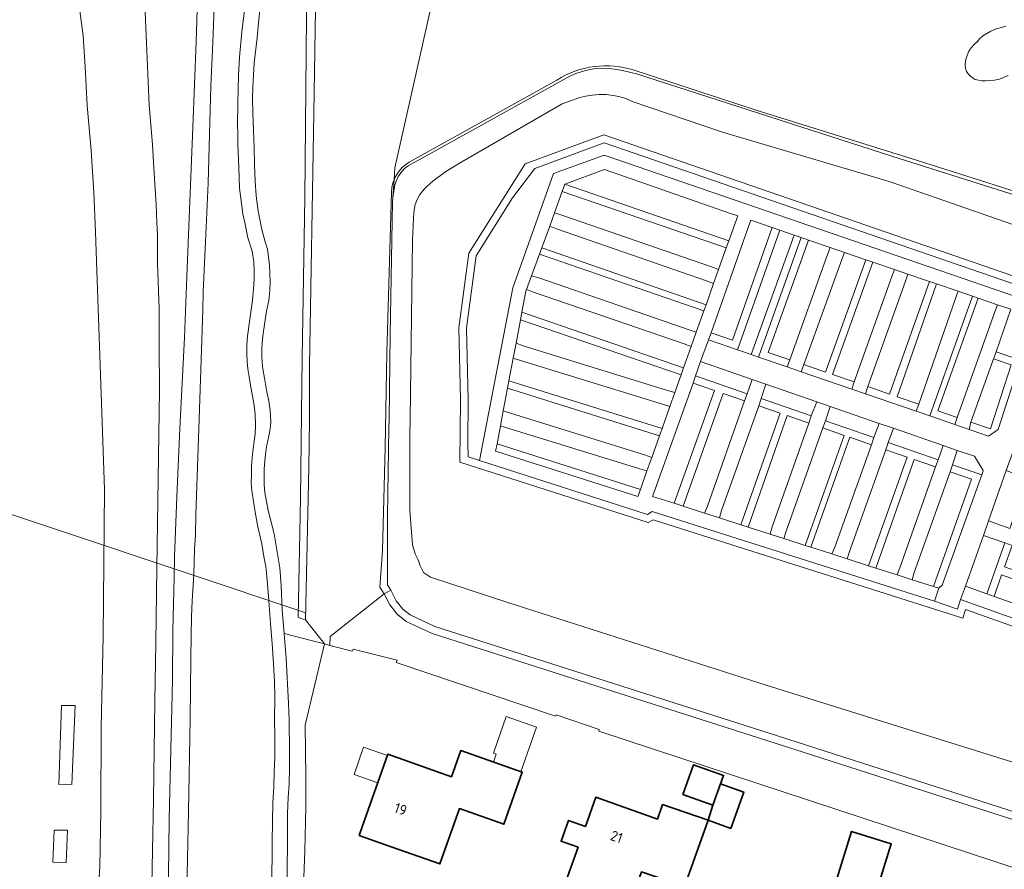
# Model space of a CAD drawing. Header units: metres. Extents: x 149984 to 156489, y 469398 to 478068.
# Tile 286 of 656: x 153649 to 153779, y 472663 to 472775. Entities that reach past the tile are written whole.
import ezdxf
from ezdxf.enums import TextEntityAlignment as Align

# ---------------------------------------------------------------- set-up
doc = ezdxf.new("R2010")
doc.units = ezdxf.units.M
doc.header["$LTSCALE"] = 0.75
for name, color, linetype, lineweight in [('B-WE-GK-BESCHOEIING-G', 252, 'GK-BESCHOEIING-SO', 18), ('B-WE-GR-BEPLANTING_CULTUUR_BOSPLANTSOEN-GV', 252, 'Continuous', 18), ('B-WE-GR-BEPLANTING_CULTUUR_HEESTERS-GV', 252, 'Continuous', 18), ('B-WE-GR-BEPLANTING_CULTUUR_VASTE PLANTENVAK-GV', 252, 'Continuous', 18), ('B-WE-GR-STRUIK-GV', 252, 'Continuous', 13), ('B-WE-KW-KUNSTWERK_DUIKER-G', 6, 'Continuous', 18), ('B-WE-OG-BEBOUWING-GV', 6, 'Continuous', 35), ('B-WE-OG-BEBOUWING-T18', 1, 'Continuous', 18), ('B-WE-OG-BEBOUWING_LUIFEL-GV', 6, 'Continuous', 18), ('B-WE-OG-TERREIN_BEGROEID-GV', 252, 'Continuous', 18), ('B-WE-OG-TERREIN_ERF-GV', 252, 'Continuous', 18), ('B-WE-OG-TERREIN_OEVER-GV', 252, 'Continuous', 18), ('B-WE-OG-WATER_MEER-GV', 252, 'Continuous', 18), ('B-WE-VH-GESLOTENVERHARDING_ASFALT-GV', 252, 'Continuous', 18), ('B-WE-VH-GESLOTENVERHARDING_BETON-GV', 252, 'Continuous', 18), ('B-WE-VH-OPENVERHARDING_STRAATBAKSTEEN-GV', 252, 'Continuous', 18)]:
    doc.layers.add(name, color=color, linetype=linetype, lineweight=lineweight)
doc.styles.add('NLCS-ISO-M750-T18', font='NLCS-ISO.ttf', dxfattribs={"height": 1.35})
doc.linetypes.add('GK-BESCHOEIING-SO', pattern='A,18,-3,[1,NLCS.SHX,S=0.6,R=0,X=0,Y=0],-3', length=24)

msp = doc.modelspace()

# ---------------------------------------------------------------- linework, layer by layer
at = {"layer": 'B-WE-GK-BESCHOEIING-G', "flags": 128}
msp.add_lwpolyline([(153725.662, 472681.03), (153719.945, 472682.961)], dxfattribs=at)
at = {"layer": 'B-WE-GR-BEPLANTING_CULTUUR_BOSPLANTSOEN-GV', "flags": 128}
for points in [[(153779.31, 472773.88), (153777.98, 472773.48), (153777.36, 472773.21), (153776.81, 472772.91), (153776.28, 472772.59), (153775.91, 472772.24), (153775.57, 472771.85), (153775.139, 472771.469), (153774.73, 472771.04), (153774.45, 472770.6), (153774.1, 472769.68), (153774.01, 472769.2), (153773.97, 472768.74), (153774.01, 472768.35), (153774.14, 472767.92), (153774.37, 472767.6), (153774.71, 472767.26), (153775, 472767), (153775.3, 472766.86), (153775.73, 472766.74), (153776.12, 472766.68), (153776.64, 472766.67), (153777.23, 472766.7), (153777.82, 472766.76), (153778.48, 472766.9), (153779.04, 472767.1), (153779.62, 472767.37)], [(153780.27, 472747.69), (153763.93, 472753.36), (153741.94, 472759.9), (153729.99, 472763.94), (153729.15, 472764.34), (153728.4, 472764.56), (153727.52, 472764.75), (153726.53, 472764.85), (153725.58, 472764.87), (153724.74, 472764.79), (153723.88, 472764.64), (153723.11, 472764.45), (153722.11, 472764.13), (153720.75, 472763.62), (153707.51, 472755.99), (153705.41, 472754.68), (153703.69, 472753.4), (153702.89, 472752.73), (153702.54, 472752.37), (153701.98, 472751.64), (153701.73, 472751.26), (153701.51, 472750.76), (153701.36, 472750.36), (153701.26, 472749.84), (153701.18, 472749.26), (153701.12, 472748.52), (153700.99, 472745.61), (153700.69, 472722), (153700.64, 472719.85), (153700.65, 472709.94), (153700.99, 472705.39), (153701.37, 472704.23), (153701.76, 472703.43), (153702, 472702.63), (153702.45, 472701.77), (153703.37, 472701.14), (153713.6, 472697.78), (153747.71, 472686.86), (153822.092, 472663.635)], [(153797.56, 472688.494), (153773.992, 472696.874), (153773.65, 472695.729), (153732.758, 472708.701), (153732.114, 472708.34), (153707.265, 472716.303), (153707.356, 472724.538), (153707.138, 472734.051), (153708.432, 472743.929), (153715.893, 472755.718), (153726.281, 472759.521), (153781.54, 472740.493)]]:
    msp.add_lwpolyline(points, dxfattribs=at)
at = {"layer": 'B-WE-GR-BEPLANTING_CULTUUR_HEESTERS-GV', "flags": 128}
for points in [[(153674.9, 472778.71), (153674.66, 472771.75), (153674.4, 472765.99), (153674.03, 472753.16), (153673.69, 472745.42), (153673.37, 472738.83), (153673.32, 472736.37), (153672.85, 472722), (153672.4, 472709.4), (153672.34, 472706.73), (153672.22, 472704.81), (153672.2, 472703.19), (153672.12, 472701.48), (153671.92, 472697.99), (153671.83, 472695.95), (153671.77, 472693.44), (153671.72, 472690.41), (153671.64, 472682.42), (153671.44, 472670.21), (153671.17, 472657.71)], [(153679.82, 472716.87), (153679.92, 472717.77), (153680.23, 472720.07), (153680.26, 472721.16), (153680.22, 472722.69), (153680.05, 472724.05), (153679.6, 472726.49), (153679.42, 472727.59), (153679.28, 472728.63), (153679.17, 472729.61), (153679.12, 472730.62), (153679.15, 472731.83), (153679.22, 472732.95), (153679.7, 472736.45), (153679.9, 472737.71), (153680.03, 472739.21), (153680.1, 472740.4), (153680.11, 472741.5), (153680.04, 472742.78), (153679.83, 472744.16), (153679.28, 472745.93), (153678.9, 472747.76), (153678.59, 472749.09), (153678.17, 472752.48), (153678.1, 472753.89), (153678.08, 472755.16), (153677.94, 472758.38), (153677.93, 472759.67), (153677.9, 472760.92), (153677.94, 472763.68), (153678.05, 472767.37), (153678.18, 472769.79), (153678.49, 472773.15), (153678.64, 472774.57), (153679.01, 472777.41)], [(153682.43, 472660.06), (153682.48, 472666.28), (153682.55, 472671.32), (153682.7, 472673.44), (153682.73, 472675.43), (153682.82, 472677.31), (153682.85, 472680.29), (153682.8, 472682.15), (153682.84, 472685.39), (153682.79, 472687.34), (153682.67, 472689.67), (153682.48, 472692.36), (153682.25, 472694.97), (153682.05, 472698.03), (153681.88, 472700.21), (153681.71, 472701.65), (153681.64, 472702.55), (153681.36, 472703.88), (153681.13, 472705.53), (153680.57, 472707.8), (153680.21, 472709.71), (153679.8, 472712.51), (153679.72, 472713.57), (153679.75, 472714.62), (153679.76, 472715.8), (153679.82, 472716.87)], [(153686.589, 472659.179), (153686.79, 472665.01), (153686.91, 472670.8), (153686.94, 472674.76), (153686.835, 472681.599), (153689.37, 472692.309), (153687.64, 472692.76), (153684.06, 472693.692), (153684.32, 472690.41), (153684.64, 472684.5), (153684.72, 472682.2), (153684.78, 472678.14), (153684.77, 472675.85), (153684.71, 472673.82), (153684.6, 472672.05), (153684.51, 472669.92), (153684.52, 472667.14), (153684.44, 472661.4)]]:
    msp.add_lwpolyline(points, dxfattribs=at)
at = {"layer": 'B-WE-GR-BEPLANTING_CULTUUR_VASTE PLANTENVAK-GV', "flags": 128}
msp.add_lwpolyline([(153779.968, 472736.503), (153778.056, 472730.885), (153781.265, 472729.781), (153781.573, 472730.733)], dxfattribs=at)
for points in [[(153745.166, 472725.354), (153745.834, 472727.239), (153739.042, 472729.588), (153738.368, 472727.705)], [(153747.64, 472726.615), (153747.039, 472724.707), (153753.651, 472722.42), (153754.387, 472724.281)], [(153756.144, 472723.674), (153755.506, 472721.778), (153761.922, 472719.56), (153762.594, 472721.443)], [(153764.494, 472720.786), (153763.811, 472718.907), (153770.381, 472716.635), (153771.038, 472718.523)], [(153772.915, 472717.874), (153772.294, 472715.973), (153776.14, 472714.643), (153776.346, 472715.217), (153775.176, 472717.092)], [(153782.204, 472714.182), (153779.383, 472715.205), (153777.04, 472708.552), (153779.877, 472707.574)], [(153774.006, 472699.935), (153776.835, 472698.933), (153779.206, 472705.665), (153776.368, 472706.644)]]:
    msp.add_lwpolyline(points, close=True, dxfattribs=at)
at = {"layer": 'B-WE-GR-STRUIK-GV', "flags": 128}
for points in [[(153781.54, 472740.493), (153726.281, 472759.521), (153715.893, 472755.718), (153708.432, 472743.929), (153707.138, 472734.051), (153707.356, 472724.538), (153707.265, 472716.303), (153732.114, 472708.34), (153732.758, 472708.701), (153773.65, 472695.729), (153773.992, 472696.874), (153797.56, 472688.494)], [(153796.95, 472689.772), (153773.335, 472698.169), (153772.964, 472696.927), (153769.894, 472697.97), (153732.646, 472709.786), (153732.004, 472709.425), (153709.866, 472716.52), (153708.349, 472717.019), (153708.294, 472718.934), (153708.356, 472724.544), (153708.139, 472733.997), (153709.395, 472743.58), (153714.223, 472751.209), (153717.144, 472755.111), (153726.292, 472758.46), (153781.214, 472739.547)]]:
    msp.add_lwpolyline(points, dxfattribs=at)
for points in [[(153742.756, 472745.548), (153721.127, 472753.027), (153720.777, 472752.068), (153742.422, 472744.607)], [(153740.419, 472733.412), (153740.087, 472732.469), (153743.884, 472731.162), (153749.474, 472746.945), (153748.485, 472747.284), (153743.256, 472732.436)], [(153752.331, 472745.967), (153746.687, 472730.198), (153750.455, 472728.901), (153750.811, 472729.837), (153747.969, 472730.814), (153753.277, 472745.643)], [(153718.059, 472744.616), (153717.76, 472743.797), (153739.465, 472736.293), (153739.751, 472737.095)], [(153758.987, 472725.965), (153759.285, 472726.92), (153756.448, 472727.896), (153761.784, 472742.729), (153760.844, 472743.051), (153755.5, 472728.222), (153752.663, 472729.199), (153752.321, 472728.259)], [(153761.127, 472726.287), (153760.794, 472725.344), (153767.484, 472723.042), (153767.839, 472723.977), (153765.002, 472724.953), (153770.193, 472739.85), (153769.26, 472740.17), (153763.964, 472725.311)], [(153772.595, 472721.283), (153772.899, 472722.236), (153770.336, 472723.117), (153775.654, 472737.98), (153774.923, 472738.231), (153769.309, 472722.413)], [(153736.793, 472728.78), (153715.444, 472736.107), (153715.256, 472735.114), (153736.458, 472727.838)], [(153777.718, 472729.944), (153780.012, 472729.155), (153777.287, 472720.726), (153774.724, 472721.607), (153774.483, 472720.633), (153777.052, 472719.749), (153778.302, 472720.614), (153781.265, 472729.781), (153778.056, 472730.885)], [(153745.166, 472725.354), (153738.368, 472727.705), (153738.031, 472726.763), (153740.867, 472725.783), (153735.537, 472710.883), (153736.735, 472710.499), (153741.997, 472725.392), (153744.833, 472724.411)], [(153733.605, 472719.812), (153733.94, 472720.755), (153713.732, 472727.058), (153713.545, 472726.068)], [(153753.319, 472721.477), (153753.651, 472722.42), (153747.039, 472724.707), (153746.705, 472723.764), (153749.54, 472722.783), (153744.328, 472708.061), (153745.303, 472707.748), (153750.483, 472722.457)], [(153761.586, 472718.618), (153761.922, 472719.56), (153755.506, 472721.778), (153755.171, 472720.836), (153758.007, 472719.856), (153752.843, 472705.328), (153753.581, 472705.091), (153758.751, 472719.598)], [(153712.16, 472718.753), (153711.977, 472717.783), (153730.75, 472711.784), (153731.085, 472712.727)], [(153770.381, 472716.635), (153763.811, 472718.907), (153763.474, 472717.965), (153766.31, 472716.984), (153761.19, 472702.648), (153762.148, 472702.34), (153767.212, 472716.672), (153770.048, 472715.692)], [(153772.294, 472715.973), (153771.959, 472715.031), (153774.794, 472714.051), (153769.765, 472699.895), (153770.479, 472699.666), (153770.928, 472700.096), (153776.14, 472714.643)], [(153780.149, 472705.333), (153779.206, 472705.665), (153776.835, 472698.933), (153777.778, 472698.599), (153778.774, 472701.428), (153796.805, 472695.039), (153797.197, 472696.144), (153779.152, 472702.503)]]:
    msp.add_lwpolyline(points, close=True, dxfattribs=at)
at = {"layer": 'B-WE-KW-KUNSTWERK_DUIKER-G', "flags": 128}
msp.add_lwpolyline([(153638.705, 472712.517), (153686.798, 472696.453)], dxfattribs=at)
at = {"layer": 'B-WE-OG-BEBOUWING-GV', "flags": 128}
for points in [[(153697.748, 472677.746), (153694.371, 472668.175), (153693.967, 472667.03), (153697.322, 472665.846), (153704.621, 472663.271), (153707.202, 472670.578), (153713.071, 472668.505), (153715.496, 472675.369), (153707.361, 472678.243), (153706.138, 472674.782)], [(153736.71, 472672.44), (153740.656, 472671.029), (153741.661, 472673.839), (153742.06, 472674.956), (153738.114, 472676.367)], [(153740.656, 472671.029), (153740.033, 472669.026), (153743.009, 472667.962), (153744.719, 472672.745), (153741.661, 472673.839)], [(153736.902, 472660.269), (153740.033, 472669.026), (153734.009, 472671.096), (153733.331, 472669.185), (153725.199, 472672.071), (153723.831, 472668.218), (153721.582, 472669.016), (153720.606, 472666.269), (153722.856, 472665.47), (153721.085, 472660.481), (153725.326, 472658.98), (153725.463, 472659.366), (153729.709, 472657.873), (153731.246, 472662.211)], [(153756.821, 472660.727), (153762.067, 472659.086), (153764.204, 472665.919), (153758.958, 472667.56)]]:
    msp.add_lwpolyline(points, close=True, dxfattribs=at)
at = {"layer": 'B-WE-OG-BEBOUWING_LUIFEL-GV', "flags": 128}
for points in [[(153711.686, 472676.715), (153715.284, 472675.444), (153717.358, 472681.314), (153713.378, 472682.72), (153711.679, 472677.911), (153712.061, 472677.776)], [(153697.684, 472677.566), (153694.555, 472678.67), (153693.293, 472675.093), (153696.422, 472673.989)]]:
    msp.add_lwpolyline(points, close=True, dxfattribs=at)
at = {"layer": 'B-WE-OG-TERREIN_BEGROEID-GV', "flags": 128}
for points in [[(153660.163, 472693.289), (153660.325, 472712.723), (153660, 472722.869), (153659.295, 472742.837), (153659.133, 472746.723), (153658.916, 472751.906), (153658.591, 472757.469), (153658.049, 472763.414), (153657.777, 472768.52), (153657.506, 472772.598), (153656.994, 472776.567), (153653.165, 472811.867)], [(153668.65, 472650.55), (153668.89, 472669.17), (153669.3, 472687.55), (153669.37, 472694.1), (153669.56, 472701.08), (153669.58, 472703.84), (153669.9, 472711.75), (153670.29, 472720.78), (153670.91, 472732.8), (153671.19, 472740.81), (153671.57, 472749.65), (153672.01, 472760.54), (153672.44, 472771.81), (153672.74, 472781.81)], [(153680.85, 472775.99), (153680.67, 472774.32), (153680.49, 472772.33), (153680.12, 472769.05), (153680.03, 472767.4), (153679.91, 472765.83), (153679.9, 472764.3), (153679.93, 472762.5), (153680, 472760.17), (153680.09, 472757.87), (153680.15, 472755.56), (153680.25, 472753.44), (153680.38, 472751.48), (153680.64, 472749.48), (153681.1, 472747.05), (153681.57, 472745.42), (153681.84, 472744.42), (153682.13, 472742.37), (153682.2, 472740.09), (153682.16, 472739), (153682.02, 472737.68), (153681.72, 472736.26), (153681.3, 472733.29), (153681.16, 472732.12), (153681.12, 472731.25), (153681.11, 472730.32), (153681.14, 472729.54), (153681.23, 472728.64), (153681.47, 472727.39), (153681.74, 472725.83), (153682.05, 472724.37), (153682.21, 472723.16), (153682.28, 472721.64), (153682.26, 472721.06), (153682.13, 472720.2), (153681.74, 472718.36), (153681.6, 472717.39), (153681.49, 472716.45), (153681.44, 472715.44), (153681.41, 472714.38), (153681.44, 472713.34), (153681.52, 472712.31), (153681.93, 472709.92), (153682.32, 472708.55), (153682.76, 472706.84), (153683.47, 472702.35), (153683.65, 472700.05), (153683.8, 472696.78), (153684.06, 472693.692), (153687.64, 472692.76), (153689.37, 472692.309), (153689.375, 472692.308), (153686.87, 472695.48), (153686.269, 472695.659), (153685.892, 472695.857), (153686.229, 472711.54), (153686.438, 472730.143), (153686.781, 472751.227), (153687.074, 472780.045)], [(153665.597, 472778.909), (153666.26, 472763.454), (153666.67, 472758.25), (153666.83, 472755.95), (153666.99, 472753.09), (153667.16, 472750.4), (153667.22, 472749.14), (153667.24, 472747.9), (153667.32, 472746.36), (153667.32, 472744.67), (153667.35, 472742.55), (153667.57, 472736.56), (153667.58, 472734.32), (153667.55, 472731.64), (153667.6, 472725.83), (153667.23, 472702.37), (153667.14, 472692.47), (153666.98, 472684.74), (153666.81, 472671.83), (153666.54, 472658.26)], [(153783.45, 472750.629), (153764.285, 472756.728), (153730.587, 472767.597), (153728.742, 472768.049), (153727.921, 472768.18), (153726.99, 472768.292), (153726.038, 472768.329), (153725.213, 472768.284), (153724.464, 472768.184), (153723.842, 472768.046), (153722.585, 472767.615), (153721.757, 472767.269), (153700.442, 472755.437), (153699.957, 472755.079), (153699.445, 472754.534), (153699.096, 472754.045), (153698.868, 472753.521), (153698.685, 472752.936), (153698.402, 472751.251), (153698.349, 472750.676), (153698.07, 472733.196), (153697.94, 472721.972), (153697.89, 472720.859), (153697.7, 472709.232), (153697.7, 472700.103), (153698.131, 472699.403), (153698.842, 472698.029), (153699.741, 472696.912), (153700.684, 472696.154), (153703.957, 472694.613), (153748.095, 472680.532), (153823.537, 472656.272)], [(153822.092, 472663.635), (153747.71, 472686.86), (153713.6, 472697.78), (153703.37, 472701.14), (153702.45, 472701.77), (153702, 472702.63), (153701.76, 472703.43), (153701.37, 472704.23), (153700.99, 472705.39), (153700.65, 472709.94), (153700.64, 472719.85), (153700.69, 472722), (153700.99, 472745.61), (153701.12, 472748.52), (153701.18, 472749.26), (153701.26, 472749.84), (153701.36, 472750.36), (153701.51, 472750.76), (153701.73, 472751.26), (153701.98, 472751.64), (153702.54, 472752.37), (153702.89, 472752.73), (153703.69, 472753.4), (153705.41, 472754.68), (153707.51, 472755.99), (153720.75, 472763.62), (153722.11, 472764.13), (153723.11, 472764.45), (153723.88, 472764.64), (153724.74, 472764.79), (153725.58, 472764.87), (153726.53, 472764.85), (153727.52, 472764.75), (153728.4, 472764.56), (153729.15, 472764.34), (153729.99, 472763.94), (153741.94, 472759.9), (153763.93, 472753.36), (153780.27, 472747.69)], [(153624.243, 472541.415), (153632.863, 472557.287), (153634.745, 472561.348), (153635.149, 472562.266), (153641.137, 472577.813), (153647.492, 472594.313), (153649.252, 472598.929), (153649.788, 472600.467), (153650.877, 472603.595), (153652.627, 472609.278), (153654.633, 472616.413), (153655.826, 472621.71), (153656.91, 472627.54), (153657.723, 472632.303), (153658.157, 472635.847), (153658.753, 472641.296), (153658.916, 472645.564), (153659.35, 472656.768), (153659.729, 472662.918), (153659.837, 472670.234), (153659.892, 472681.362), (153660.163, 472693.289)]]:
    msp.add_lwpolyline(points, dxfattribs=at)
for points in [[(153780.726, 472738.129), (153781.214, 472739.547), (153726.292, 472758.46), (153717.144, 472755.111), (153714.223, 472751.209), (153709.395, 472743.58), (153708.139, 472733.997), (153708.356, 472724.544), (153708.294, 472718.934), (153708.349, 472717.019), (153709.866, 472716.52), (153714.263, 472739.355), (153719.604, 472754.414), (153726.307, 472756.868)], [(153742.983, 472749.171), (153726.365, 472754.982), (153721.127, 472753.027), (153742.756, 472745.548), (153743.927, 472748.841)], [(153719.738, 472749.22), (153720.695, 472748.923), (153740.471, 472742.106), (153741.416, 472741.778), (153742.422, 472744.607), (153720.777, 472752.068)], [(153745.315, 472747.313), (153740.419, 472733.412), (153743.256, 472732.436), (153748.485, 472747.284), (153745.647, 472748.256)], [(153720.032, 472747.106), (153719.11, 472747.497), (153718.059, 472744.616), (153739.751, 472737.095), (153740.746, 472739.894), (153739.81, 472740.25)], [(153746.687, 472730.198), (153752.331, 472745.967), (153751.4, 472746.286), (153745.725, 472730.529)], [(153755.776, 472743.73), (153756.134, 472744.665), (153753.277, 472745.643), (153747.969, 472730.814), (153750.811, 472729.837)], [(153717.677, 472740.651), (153737.515, 472733.793), (153738.459, 472733.464), (153739.465, 472736.293), (153717.76, 472743.797), (153716.719, 472740.942)], [(153757.667, 472743.083), (153752.663, 472729.199), (153755.5, 472728.222), (153760.844, 472743.051), (153758.036, 472744.013)], [(153764.284, 472740.817), (153764.633, 472741.754), (153761.784, 472742.729), (153756.448, 472727.896), (153759.285, 472726.92)], [(153766.085, 472740.2), (153761.127, 472726.287), (153763.964, 472725.311), (153769.26, 472740.17), (153766.393, 472741.152)], [(153737.798, 472731.606), (153736.853, 472731.931), (153716.964, 472738.757), (153716.051, 472739.109), (153715.971, 472738.89), (153715.444, 472736.107), (153736.793, 472728.78)], [(153772.702, 472737.935), (153773.029, 472738.879), (153770.193, 472739.85), (153765.002, 472724.953), (153767.839, 472723.977)], [(153777.881, 472736.16), (153778.218, 472737.102), (153775.654, 472737.98), (153770.336, 472723.117), (153772.899, 472722.236)], [(153734.673, 472725.799), (153735.636, 472725.524), (153736.458, 472727.838), (153715.256, 472735.114), (153714.669, 472732.01), (153715.626, 472731.684)], [(153734.019, 472723.962), (153715.255, 472729.729), (153714.298, 472730.048), (153713.732, 472727.058), (153733.94, 472720.755), (153734.973, 472723.66)], [(153777.718, 472729.944), (153774.724, 472721.607), (153777.287, 472720.726), (153780.012, 472729.155)], [(153731.644, 472717.281), (153732.586, 472716.948), (153733.605, 472719.812), (153713.545, 472726.068), (153712.979, 472723.079), (153713.944, 472722.801)], [(153738.031, 472726.763), (153733.016, 472712.743), (153732.679, 472711.801), (153735.537, 472710.883), (153740.867, 472725.783)], [(153739.552, 472709.594), (153739.926, 472710.525), (153744.833, 472724.411), (153741.997, 472725.392), (153736.735, 472710.499)], [(153749.54, 472722.783), (153746.705, 472723.764), (153741.805, 472709.922), (153741.517, 472708.964), (153744.328, 472708.061)], [(153748.492, 472707.774), (153753.319, 472721.477), (153750.483, 472722.457), (153745.303, 472707.748), (153748.206, 472706.816)], [(153713.566, 472720.801), (153712.607, 472721.115), (153712.16, 472718.753), (153731.085, 472712.727), (153731.949, 472715.157), (153730.993, 472715.452)], [(153755.171, 472720.836), (153750.32, 472707.188), (153750.002, 472706.24), (153752.843, 472705.328), (153758.007, 472719.856)], [(153756.775, 472705.115), (153761.586, 472718.618), (153758.751, 472719.598), (153753.581, 472705.091), (153756.378, 472704.193)], [(153763.474, 472717.965), (153758.669, 472704.507), (153758.376, 472703.551), (153761.19, 472702.648), (153766.31, 472716.984)], [(153764.981, 472701.431), (153765.338, 472702.366), (153770.048, 472715.692), (153767.212, 472716.672), (153762.148, 472702.34)], [(153771.959, 472715.031), (153767.242, 472701.755), (153766.969, 472700.793), (153769.765, 472699.895), (153774.794, 472714.051)], [(153794.861, 472692.545), (153795.802, 472692.212), (153796.473, 472694.101), (153796.805, 472695.039), (153778.774, 472701.428), (153777.778, 472698.599)], [(153654.662, 472684.202), (153656.485, 472684.202), (153656.051, 472673.745), (153655.153, 472673.782), (153654.315, 472673.775)], [(153656.051, 472673.745), (153656.485, 472684.202), (153654.662, 472684.202), (153654.315, 472673.775), (153655.153, 472673.782)], [(153655.299, 472663.409), (153653.507, 472663.48), (153653.707, 472667.748), (153655.472, 472667.748)], [(153653.707, 472667.748), (153653.507, 472663.48), (153655.299, 472663.409), (153655.472, 472667.748)]]:
    msp.add_lwpolyline(points, close=True, dxfattribs=at)
at = {"layer": 'B-WE-OG-TERREIN_ERF-GV', "flags": 128}
msp.add_lwpolyline([(153792.04, 472658.94), (153725.59, 472680.78), (153725.662, 472681.03), (153719.945, 472682.961), (153719.89, 472682.8), (153698.86, 472689.862), (153698.96, 472690.19), (153693.15, 472691.63), (153693.05, 472691.35), (153690.081, 472692.124), (153689.375, 472692.308), (153689.37, 472692.309), (153686.835, 472681.599), (153686.94, 472674.76), (153686.91, 472670.8), (153686.79, 472665.01), (153686.589, 472659.179)], dxfattribs=at)
for points in [[(153697.748, 472677.746), (153706.138, 472674.782), (153707.361, 472678.243), (153715.496, 472675.369), (153713.071, 472668.505), (153707.202, 472670.578), (153704.621, 472663.271), (153697.322, 472665.846), (153693.967, 472667.03), (153694.371, 472668.175)], [(153740.656, 472671.029), (153736.71, 472672.44), (153738.114, 472676.367), (153742.06, 472674.956), (153741.661, 472673.839), (153744.719, 472672.745), (153743.009, 472667.962), (153740.033, 472669.026)], [(153740.033, 472669.026), (153736.902, 472660.269), (153731.246, 472662.211), (153729.709, 472657.873), (153725.463, 472659.366), (153725.326, 472658.98), (153721.085, 472660.481), (153722.856, 472665.47), (153720.606, 472666.269), (153721.582, 472669.016), (153723.831, 472668.218), (153725.199, 472672.071), (153733.331, 472669.185), (153734.009, 472671.096)], [(153756.821, 472660.727), (153758.958, 472667.56), (153764.204, 472665.919), (153762.067, 472659.086)]]:
    msp.add_lwpolyline(points, close=True, dxfattribs=at)
at = {"layer": 'B-WE-OG-TERREIN_OEVER-GV', "flags": 128}
for points in [[(153687.074, 472780.045), (153686.781, 472751.227), (153686.438, 472730.143), (153686.229, 472711.54), (153685.892, 472695.857), (153686.269, 472695.659), (153686.87, 472695.48), (153687.32, 472715.6), (153687.39, 472722), (153687.42, 472729.04), (153687.96, 472762.41), (153688.253, 472778.92)], [(153698.563, 472753.605), (153698.402, 472751.251), (153698.685, 472752.936), (153698.868, 472753.521), (153699.096, 472754.045), (153699.445, 472754.534), (153699.957, 472755.079), (153700.442, 472755.437), (153721.757, 472767.269), (153722.585, 472767.615), (153723.842, 472768.046), (153724.464, 472768.184), (153725.213, 472768.284), (153726.038, 472768.329), (153726.99, 472768.292), (153727.921, 472768.18), (153728.742, 472768.049), (153730.587, 472767.597), (153764.285, 472756.728), (153783.45, 472750.629)], [(153784.296, 472750.883), (153767.649, 472756.154), (153746.385, 472762.807), (153730.273, 472768.065)], [(153720.039, 472766.768), (153700.583, 472755.927)], [(153698.235, 472751.937), (153697.608, 472730.771), (153697.396, 472718.22), (153697.021, 472704.665), (153696.7, 472699.82), (153697.26, 472698.91), (153698.131, 472699.403), (153697.7, 472700.103), (153697.7, 472709.232), (153697.89, 472720.859), (153697.94, 472721.972), (153698.07, 472733.196), (153698.349, 472750.676), (153698.402, 472751.251), (153698.563, 472753.605)]]:
    msp.add_lwpolyline(points, dxfattribs=at)
at = {"layer": 'B-WE-OG-TERREIN_OEVER-GV'}
for points in [[(153730.273, 472768.065, 0.222511), (153720.039, 472766.768)], [(153700.583, 472755.927, 0.1705008), (153698.563, 472753.605)], [(153698.563, 472753.605, 0.0920672), (153698.235, 472751.937)]]:
    msp.add_lwpolyline(points, format="xyb", dxfattribs=at)
at = {"layer": 'B-WE-OG-TERREIN_OEVER-GV', "flags": 128}
msp.add_lwpolyline([(153698.131, 472699.403), (153697.26, 472698.91), (153698, 472697.48), (153699.03, 472696.2), (153700.15, 472695.3), (153703.59, 472693.68), (153747.79, 472679.58), (153823.23, 472655.32), (153852.26, 472645.94), (153859.46, 472643.99), (153862.14, 472642.868), (153862.563, 472643.293), (153860.66, 472645.193), (153860.282, 472644.814), (153852.545, 472646.899), (153823.537, 472656.272), (153748.095, 472680.532), (153703.957, 472694.613), (153700.684, 472696.154), (153699.741, 472696.912), (153698.842, 472698.029)], close=True, dxfattribs=at)
at = {"layer": 'B-WE-OG-WATER_MEER-GV', "flags": 128}
for points in [[(153698.563, 472753.605), (153698.67, 472755.17), (153706.96, 472792)], [(153706.96, 472792), (153698.67, 472755.17), (153698.563, 472753.605)], [(153688.253, 472778.92), (153687.96, 472762.41), (153687.42, 472729.04), (153687.39, 472722), (153687.32, 472715.6), (153686.87, 472695.48), (153689.375, 472692.308), (153690.081, 472692.124), (153690.129, 472693.305), (153697.26, 472698.91), (153696.7, 472699.82), (153697.021, 472704.665), (153697.396, 472718.22), (153697.608, 472730.771), (153698.235, 472751.937)], [(153779.62, 472767.37), (153779.04, 472767.1), (153778.48, 472766.9), (153777.82, 472766.76), (153777.23, 472766.7), (153776.64, 472766.67), (153776.12, 472766.68), (153775.73, 472766.74), (153775.3, 472766.86), (153775, 472767), (153774.71, 472767.26), (153774.37, 472767.6), (153774.14, 472767.92), (153774.01, 472768.35), (153773.97, 472768.74), (153774.01, 472769.2), (153774.1, 472769.68), (153774.45, 472770.6), (153774.73, 472771.04), (153775.139, 472771.469), (153775.57, 472771.85), (153775.91, 472772.24), (153776.28, 472772.59), (153776.81, 472772.91), (153777.36, 472773.21), (153777.98, 472773.48), (153779.31, 472773.88)], [(153730.273, 472768.065), (153746.385, 472762.807), (153767.649, 472756.154), (153784.296, 472750.883)], [(153700.583, 472755.927), (153720.039, 472766.768)], [(153823.23, 472655.32), (153747.79, 472679.58), (153703.59, 472693.68), (153700.15, 472695.3), (153699.03, 472696.2), (153698, 472697.48), (153697.26, 472698.91), (153690.129, 472693.305), (153690.081, 472692.124), (153693.05, 472691.35), (153693.15, 472691.63), (153698.96, 472690.19), (153698.86, 472689.862), (153719.89, 472682.8), (153719.945, 472682.961), (153725.662, 472681.03), (153725.59, 472680.78), (153792.04, 472658.94)]]:
    msp.add_lwpolyline(points, dxfattribs=at)
at = {"layer": 'B-WE-OG-WATER_MEER-GV'}
for points in [[(153720.039, 472766.768, -0.222511), (153730.273, 472768.065)], [(153698.563, 472753.605, -0.1705008), (153700.583, 472755.927)], [(153698.235, 472751.937, -0.0920672), (153698.563, 472753.605)]]:
    msp.add_lwpolyline(points, format="xyb", dxfattribs=at)
at = {"layer": 'B-WE-VH-GESLOTENVERHARDING_ASFALT-GV', "flags": 128}
for points in [[(153653.165, 472811.867), (153656.994, 472776.567), (153657.506, 472772.598), (153657.777, 472768.52), (153658.049, 472763.414), (153658.591, 472757.469), (153658.916, 472751.906), (153659.133, 472746.723), (153659.295, 472742.837), (153660, 472722.869), (153660.325, 472712.723), (153660.163, 472693.289), (153659.892, 472681.362), (153659.837, 472670.234), (153659.729, 472662.918), (153659.35, 472656.768)], [(153672.74, 472781.81), (153672.44, 472771.81), (153672.01, 472760.54), (153671.57, 472749.65), (153671.19, 472740.81), (153670.91, 472732.8), (153670.29, 472720.78), (153669.9, 472711.75), (153669.58, 472703.84), (153669.56, 472701.08), (153669.37, 472694.1), (153669.3, 472687.55), (153668.89, 472669.17), (153668.65, 472650.55)], [(153666.54, 472658.26), (153666.81, 472671.83), (153666.98, 472684.74), (153667.14, 472692.47), (153667.23, 472702.37), (153667.6, 472725.83), (153667.55, 472731.64), (153667.58, 472734.32), (153667.57, 472736.56), (153667.35, 472742.55), (153667.32, 472744.67), (153667.32, 472746.36), (153667.24, 472747.9), (153667.22, 472749.14), (153667.16, 472750.4), (153666.99, 472753.09), (153666.83, 472755.95), (153666.67, 472758.25), (153666.26, 472763.454), (153665.597, 472778.909)], [(153671.17, 472657.71), (153671.44, 472670.21), (153671.64, 472682.42), (153671.72, 472690.41), (153671.77, 472693.44), (153671.83, 472695.95), (153671.92, 472697.99), (153672.12, 472701.48), (153672.2, 472703.19), (153672.22, 472704.81), (153672.34, 472706.73), (153672.4, 472709.4), (153672.85, 472722), (153673.32, 472736.37), (153673.37, 472738.83), (153673.69, 472745.42), (153674.03, 472753.16), (153674.4, 472765.99), (153674.66, 472771.75), (153674.9, 472778.71)], [(153781.573, 472730.733), (153781.265, 472729.781), (153778.302, 472720.614), (153777.052, 472719.749), (153774.483, 472720.633), (153772.595, 472721.283), (153769.309, 472722.413), (153767.484, 472723.042), (153760.794, 472725.344), (153758.987, 472725.965), (153752.321, 472728.259), (153750.455, 472728.901), (153746.687, 472730.198), (153745.725, 472730.529), (153743.884, 472731.162), (153740.087, 472732.469), (153739.042, 472729.588), (153745.834, 472727.239), (153747.64, 472726.615), (153754.387, 472724.281), (153756.144, 472723.674), (153762.594, 472721.443), (153764.494, 472720.786), (153771.038, 472718.523)], [(153771.038, 472718.523), (153772.915, 472717.874), (153775.176, 472717.092), (153776.346, 472715.217), (153776.14, 472714.643), (153770.928, 472700.096), (153770.479, 472699.666), (153769.894, 472697.97), (153772.964, 472696.927), (153773.335, 472698.169), (153774.006, 472699.935), (153776.368, 472706.644), (153777.04, 472708.552), (153779.383, 472715.205), (153780.071, 472717.158), (153782.349, 472723.628), (153782.998, 472725.472), (153784.475, 472729.666)]]:
    msp.add_lwpolyline(points, dxfattribs=at)
at = {"layer": 'B-WE-VH-GESLOTENVERHARDING_BETON-GV', "flags": 128}
for points in [[(153679.01, 472777.41), (153678.64, 472774.57), (153678.49, 472773.15), (153678.18, 472769.79), (153678.05, 472767.37), (153677.94, 472763.68), (153677.9, 472760.92), (153677.93, 472759.67), (153677.94, 472758.38), (153678.08, 472755.16), (153678.1, 472753.89), (153678.17, 472752.48), (153678.59, 472749.09), (153678.9, 472747.76), (153679.28, 472745.93), (153679.83, 472744.16), (153680.04, 472742.78), (153680.11, 472741.5), (153680.1, 472740.4), (153680.03, 472739.21), (153679.9, 472737.71), (153679.7, 472736.45), (153679.22, 472732.95), (153679.15, 472731.83), (153679.12, 472730.62), (153679.17, 472729.61), (153679.28, 472728.63), (153679.42, 472727.59), (153679.6, 472726.49), (153680.05, 472724.05), (153680.22, 472722.69), (153680.26, 472721.16), (153680.23, 472720.07), (153679.92, 472717.77)], [(153684.44, 472661.4), (153684.52, 472667.14), (153684.51, 472669.92), (153684.6, 472672.05), (153684.71, 472673.82), (153684.77, 472675.85), (153684.78, 472678.14), (153684.72, 472682.2), (153684.64, 472684.5), (153684.32, 472690.41), (153684.06, 472693.692), (153683.8, 472696.78), (153683.65, 472700.05), (153683.47, 472702.35), (153682.76, 472706.84), (153682.32, 472708.55), (153681.93, 472709.92), (153681.52, 472712.31), (153681.44, 472713.34), (153681.41, 472714.38), (153681.44, 472715.44), (153681.49, 472716.45), (153681.6, 472717.39), (153681.74, 472718.36), (153682.13, 472720.2), (153682.26, 472721.06), (153682.28, 472721.64), (153682.21, 472723.16), (153682.05, 472724.37), (153681.74, 472725.83), (153681.47, 472727.39), (153681.23, 472728.64), (153681.14, 472729.54), (153681.11, 472730.32), (153681.12, 472731.25), (153681.16, 472732.12), (153681.3, 472733.29), (153681.72, 472736.26), (153682.02, 472737.68), (153682.16, 472739), (153682.2, 472740.09), (153682.13, 472742.37), (153681.84, 472744.42), (153681.57, 472745.42), (153681.1, 472747.05), (153680.64, 472749.48), (153680.38, 472751.48), (153680.25, 472753.44), (153680.15, 472755.56), (153680.09, 472757.87), (153680, 472760.17), (153679.93, 472762.5), (153679.9, 472764.3), (153679.91, 472765.83), (153680.03, 472767.4), (153680.12, 472769.05), (153680.49, 472772.33), (153680.67, 472774.32), (153680.85, 472775.99)], [(153679.92, 472717.77), (153679.82, 472716.87), (153679.76, 472715.8), (153679.75, 472714.62), (153679.72, 472713.57), (153679.8, 472712.51), (153680.21, 472709.71), (153680.57, 472707.8), (153681.13, 472705.53), (153681.36, 472703.88), (153681.64, 472702.55), (153681.71, 472701.65), (153681.88, 472700.21), (153682.05, 472698.03), (153682.25, 472694.97), (153682.48, 472692.36), (153682.67, 472689.67), (153682.79, 472687.34), (153682.84, 472685.39), (153682.8, 472682.15), (153682.85, 472680.29), (153682.82, 472677.31), (153682.73, 472675.43), (153682.7, 472673.44), (153682.55, 472671.32), (153682.48, 472666.28), (153682.43, 472660.06)]]:
    msp.add_lwpolyline(points, dxfattribs=at)
at = {"layer": 'B-WE-VH-OPENVERHARDING_STRAATBAKSTEEN-GV', "flags": 128}
for points in [[(153780.726, 472738.129), (153726.307, 472756.868), (153719.604, 472754.414), (153714.263, 472739.355), (153709.866, 472716.52), (153732.004, 472709.425), (153732.646, 472709.786), (153769.894, 472697.97), (153770.479, 472699.666), (153769.765, 472699.895), (153766.969, 472700.793), (153764.981, 472701.431), (153762.148, 472702.34), (153761.19, 472702.648), (153758.376, 472703.551), (153756.378, 472704.193), (153753.581, 472705.091), (153752.843, 472705.328), (153750.002, 472706.24), (153748.206, 472706.816), (153745.303, 472707.748), (153744.328, 472708.061), (153741.517, 472708.964), (153739.552, 472709.594), (153736.735, 472710.499), (153735.537, 472710.883), (153732.679, 472711.801), (153733.016, 472712.743), (153738.031, 472726.763), (153738.368, 472727.705), (153739.042, 472729.588), (153740.087, 472732.469), (153740.419, 472733.412), (153745.315, 472747.313), (153745.647, 472748.256), (153748.485, 472747.284), (153749.474, 472746.945), (153751.4, 472746.286), (153752.331, 472745.967), (153753.277, 472745.643), (153756.134, 472744.665), (153758.036, 472744.013), (153760.844, 472743.051), (153761.784, 472742.729), (153764.633, 472741.754), (153766.393, 472741.152), (153769.26, 472740.17), (153770.193, 472739.85), (153773.029, 472738.879), (153774.923, 472738.231), (153775.654, 472737.98), (153778.218, 472737.102), (153779.968, 472736.503)], [(153779.877, 472707.574), (153777.04, 472708.552), (153776.368, 472706.644), (153779.206, 472705.665)], [(153794.861, 472692.545), (153777.778, 472698.599), (153776.835, 472698.933), (153774.006, 472699.935), (153773.335, 472698.169), (153796.95, 472689.772)]]:
    msp.add_lwpolyline(points, dxfattribs=at)
for points in [[(153732.586, 472716.948), (153731.949, 472715.157), (153731.085, 472712.727), (153730.75, 472711.784), (153711.977, 472717.783), (153712.16, 472718.753), (153712.607, 472721.115), (153712.979, 472723.079), (153713.545, 472726.068), (153713.732, 472727.058), (153714.298, 472730.048), (153714.669, 472732.01), (153715.256, 472735.114), (153715.444, 472736.107), (153715.971, 472738.89), (153716.051, 472739.109), (153716.719, 472740.942), (153717.76, 472743.797), (153718.059, 472744.616), (153719.11, 472747.497), (153719.738, 472749.22), (153720.777, 472752.068), (153721.127, 472753.027), (153726.365, 472754.982), (153742.983, 472749.171), (153743.927, 472748.841), (153742.756, 472745.548), (153742.422, 472744.607), (153741.416, 472741.778), (153740.746, 472739.894), (153739.751, 472737.095), (153739.465, 472736.293), (153738.459, 472733.464), (153737.798, 472731.606), (153736.793, 472728.78), (153736.458, 472727.838), (153735.636, 472725.524), (153734.973, 472723.66), (153733.94, 472720.755), (153733.605, 472719.812)], [(153719.11, 472747.497), (153720.032, 472747.106), (153739.81, 472740.25), (153740.746, 472739.894), (153741.416, 472741.778), (153740.471, 472742.106), (153720.695, 472748.923), (153719.738, 472749.22)], [(153745.725, 472730.529), (153751.4, 472746.286), (153749.474, 472746.945), (153743.884, 472731.162)], [(153752.663, 472729.199), (153757.667, 472743.083), (153758.036, 472744.013), (153756.134, 472744.665), (153755.776, 472743.73), (153750.811, 472729.837), (153750.455, 472728.901), (153752.321, 472728.259)], [(153761.127, 472726.287), (153766.085, 472740.2), (153766.393, 472741.152), (153764.633, 472741.754), (153764.284, 472740.817), (153759.285, 472726.92), (153758.987, 472725.965), (153760.794, 472725.344)], [(153736.853, 472731.931), (153737.798, 472731.606), (153738.459, 472733.464), (153737.515, 472733.793), (153717.677, 472740.651), (153716.719, 472740.942), (153716.051, 472739.109), (153716.964, 472738.757)], [(153773.029, 472738.879), (153772.702, 472737.935), (153767.839, 472723.977), (153767.484, 472723.042), (153769.309, 472722.413), (153774.923, 472738.231)], [(153774.483, 472720.633), (153774.724, 472721.607), (153777.718, 472729.944), (153778.056, 472730.885), (153779.968, 472736.503), (153778.218, 472737.102), (153777.881, 472736.16), (153772.899, 472722.236), (153772.595, 472721.283)], [(153715.255, 472729.729), (153734.019, 472723.962), (153734.973, 472723.66), (153735.636, 472725.524), (153734.673, 472725.799), (153715.626, 472731.684), (153714.669, 472732.01), (153714.298, 472730.048)], [(153739.552, 472709.594), (153741.517, 472708.964), (153741.805, 472709.922), (153746.705, 472723.764), (153747.039, 472724.707), (153747.64, 472726.615), (153745.834, 472727.239), (153745.166, 472725.354), (153744.833, 472724.411), (153739.926, 472710.525)], [(153750.32, 472707.188), (153755.171, 472720.836), (153755.506, 472721.778), (153756.144, 472723.674), (153754.387, 472724.281), (153753.651, 472722.42), (153753.319, 472721.477), (153748.492, 472707.774), (153748.206, 472706.816), (153750.002, 472706.24)], [(153731.949, 472715.157), (153732.586, 472716.948), (153731.644, 472717.281), (153713.944, 472722.801), (153712.979, 472723.079), (153712.607, 472721.115), (153713.566, 472720.801), (153730.993, 472715.452)], [(153756.378, 472704.193), (153758.376, 472703.551), (153758.669, 472704.507), (153763.474, 472717.965), (153763.811, 472718.907), (153764.494, 472720.786), (153762.594, 472721.443), (153761.922, 472719.56), (153761.586, 472718.618), (153756.775, 472705.115)], [(153772.915, 472717.874), (153771.038, 472718.523), (153770.381, 472716.635), (153770.048, 472715.692), (153765.338, 472702.366), (153764.981, 472701.431), (153766.969, 472700.793), (153767.242, 472701.755), (153771.959, 472715.031), (153772.294, 472715.973)]]:
    msp.add_lwpolyline(points, close=True, dxfattribs=at)

# ---------------------------------------------------------------- texts
at = {"layer": 'B-WE-OG-BEBOUWING-T18', "style": 'NLCS-ISO-M750-T18'}
for s, rotation, p in [('19', 340.6, (153699.431, 472670.495)), ('21', 340.5, (153727.947, 472666.851))]:
    msp.add_text(s, height=1.35, rotation=rotation, dxfattribs=at).set_placement(p, align=Align.MIDDLE)

doc.saveas('drawing.dxf')
